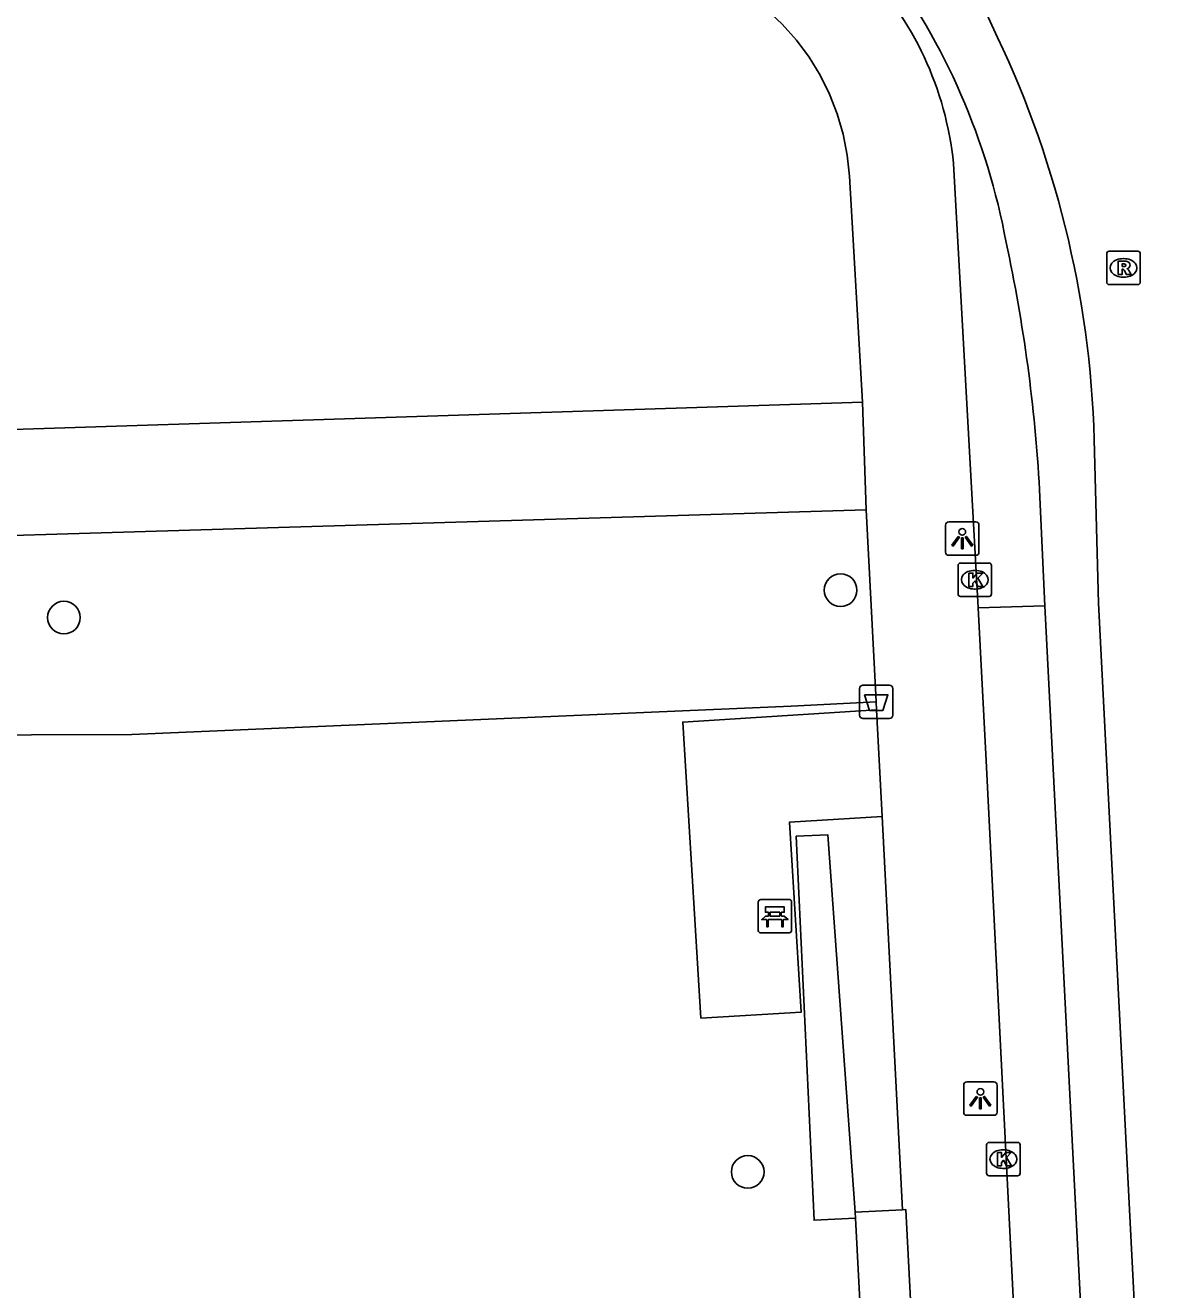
# Model space of a CAD drawing. Extents: x 161084 to 161928, y 385355 to 386522.
# Drawn here: x 161577.78 to 161611.48, y 386091.04 to 386128.88 of the extents above; entities that cross this region are included whole.
import ezdxf

# ---------------------------------------------------------------- set-up
doc = ezdxf.new("R2010")
doc.units = 0
for name, color, linetype in [('IMGEO_Afvalbak', 7, 'Continuous'), ('IMGEO_Bank', 7, 'Continuous'), ('IMGEO_Boom', 7, 'Continuous'), ('IMGEO_Groenvoorziening', 7, 'Continuous'), ('IMGEO_Haag', 7, 'Continuous'), ('IMGEO_Hek', 7, 'Continuous'), ('IMGEO_Kolk', 7, 'Continuous'), ('IMGEO_Lichtpunt', 7, 'Continuous'), ('IMGEO_OVBaan_gesloten', 7, 'Continuous'), ('IMGEO_Rijbaan_lokaal_gesloten', 7, 'Continuous'), ('IMGEO_Rioolput', 7, 'Continuous'), ('IMGEO_Voetpad_gesloten', 7, 'Continuous'), ('IMGEO_Voetpad_halfverhard', 7, 'Continuous'), ('IMGEO_Voetpad_open', 7, 'Continuous')]:
    doc.layers.add(name, color=color, linetype=linetype)

msp = doc.modelspace()

# ---------------------------------------------------------------- linework, layer by layer
at = {"layer": 'IMGEO_Afvalbak'}
for p, q in [((161602.737, 386108.232), (161602.737, 386109.032)), ((161602.737, 386109.032), (161602.737, 386108.232)), ((161602.837, 386109.132), (161603.627, 386109.132)), ((161603.627, 386109.132), (161602.837, 386109.132)), ((161603.727, 386109.032), (161603.727, 386108.232)), ((161603.727, 386108.232), (161603.727, 386109.032)), ((161603.627, 386108.132), (161602.837, 386108.132)), ((161602.837, 386108.132), (161603.627, 386108.132))]:
    msp.add_line(p, q, dxfattribs=at)
msp.add_lwpolyline([(161602.88, 386108.846), (161603.584, 386108.846), (161603.435, 386108.376), (161603.029, 386108.376), (161602.88, 386108.846)], dxfattribs=at)
for centre, start, end in [((161602.837, 386109.032), 90, 180), ((161602.837, 386109.032), 90, 180), ((161603.627, 386109.032), 0, 90), ((161603.627, 386109.032), 360, 90), ((161602.837, 386108.232), 180, 270), ((161602.837, 386108.232), 180, 270), ((161603.627, 386108.232), 270, 0), ((161603.627, 386108.232), 270, 0)]:
    msp.add_arc(centre, 0.1, start, end, dxfattribs=at)
at = {"layer": 'IMGEO_Bank'}
for p, q in [((161599.703, 386101.791), (161599.703, 386102.632)), ((161599.703, 386102.632), (161599.703, 386101.791)), ((161599.778, 386102.716), (161600.619, 386102.716)), ((161600.619, 386102.716), (161599.778, 386102.716)), ((161600.703, 386102.641), (161600.703, 386101.8)), ((161600.703, 386101.8), (161600.703, 386102.641)), ((161600.012, 386102.222), (161600.012, 386102.328)), ((161600.056, 386102.328), (161600.056, 386102.222)), ((161600.344, 386102.334), (161600.062, 386102.334)), ((161600.062, 386102.216), (161600.344, 386102.216)), ((161600.35, 386102.222), (161600.35, 386102.328)), ((161600.394, 386102.328), (161600.394, 386102.222)), ((161600.4, 386102.114), (161600.007, 386102.114)), ((161600.628, 386101.716), (161599.787, 386101.716)), ((161599.787, 386101.716), (161600.628, 386101.716))]:
    msp.add_line(p, q, dxfattribs=at)
for points in [[(161599.95, 386102.114), (161599.808, 386102.114), (161599.92, 386102.216), (161600.006, 386102.216)], [(161600.006, 386102.334), (161599.92, 386102.334), (161599.92, 386102.495), (161600.483, 386102.495), (161600.483, 386102.334), (161600.4, 386102.334)], [(161600.4, 386102.216), (161600.483, 386102.216), (161600.595, 386102.114), (161600.456, 386102.114)], [(161600, 386102.107), (161600, 386101.9), (161599.957, 386101.9), (161599.957, 386102.107)], [(161600.45, 386102.107), (161600.45, 386101.9), (161600.406, 386101.9), (161600.406, 386102.107)]]:
    msp.add_lwpolyline(points, dxfattribs=at)
for centre, radius, start, end in [((161599.781, 386102.638), 0.0779, 92.4484, 184.2845), ((161599.781, 386102.638), 0.0779, 92.4484, 184.2845), ((161600.625, 386102.638), 0.0779, 2.4484, 94.2845), ((161600.625, 386102.638), 0.0779, 2.4484, 94.2845), ((161600.005, 386102.327), 0.00671, 2.8957, 87.1043), ((161600.005, 386102.223), 0.00671, 272.8957, 357.1043), ((161600.062, 386102.327), 0.00671, 92.8957, 177.1043), ((161600.062, 386102.223), 0.00671, 182.8957, 267.1043), ((161600.344, 386102.327), 0.00671, 2.8957, 87.1043), ((161600.344, 386102.223), 0.00671, 272.8957, 357.1043), ((161600.401, 386102.327), 0.00671, 92.8957, 177.1043), ((161600.401, 386102.223), 0.00671, 182.8957, 267.1043), ((161599.95, 386102.107), 0.00671, 2.8957, 87.1043), ((161600.007, 386102.107), 0.00671, 92.8957, 177.1043), ((161600.399, 386102.107), 0.00671, 2.8957, 87.1043), ((161600.456, 386102.107), 0.00671, 92.8957, 177.1043), ((161600.625, 386101.794), 0.0779, 272.4484, 4.2845), ((161600.625, 386101.794), 0.0779, 272.4484, 4.2845), ((161599.781, 386101.794), 0.0779, 182.4484, 274.2845), ((161599.781, 386101.794), 0.0779, 182.4484, 274.2845)]:
    msp.add_arc(centre, radius, start, end, dxfattribs=at)
at = {"layer": 'IMGEO_Boom'}
for centre in [(161602.167, 386111.976), (161578.932, 386111.154), (161599.389, 386094.562)]:
    msp.add_circle(centre, 0.489, dxfattribs=at)
at = {"layer": 'IMGEO_Groenvoorziening'}
msp.add_lwpolyline([(161603.232, 386108.632), (161600.693, 386108.501), (161580.966, 386107.654), (161559.944, 386107.587), (161561.479, 386058.557)], dxfattribs=at)
at = {"layer": 'IMGEO_Haag'}
msp.add_lwpolyline([(161602.607, 386093.361), (161601.785, 386104.655), (161600.843, 386104.607), (161601.375, 386093.116), (161602.617, 386093.174)], dxfattribs=at)
at = {"layer": 'IMGEO_Hek'}
msp.add_lwpolyline([(161561.479, 386058.557), (161559.944, 386107.587), (161580.966, 386107.654), (161600.693, 386108.501)], dxfattribs=at)
at = {"layer": 'IMGEO_Kolk'}
for p, q in [((161605.757, 386112.788), (161606.609, 386112.788)), ((161605.682, 386111.862), (161605.682, 386112.714)), ((161606.17, 386112.568), (161606.195, 386112.568)), ((161606.683, 386112.714), (161606.683, 386111.862)), ((161606.609, 386111.788), (161605.757, 386111.788)), ((161606.193, 386112.008), (161606.168, 386112.008)), ((161606.537, 386094.52), (161606.537, 386095.372)), ((161606.612, 386095.446), (161607.464, 386095.446)), ((161607.538, 386095.372), (161607.538, 386094.52)), ((161607.025, 386095.226), (161607.05, 386095.226)), ((161607.048, 386094.666), (161607.023, 386094.666)), ((161607.464, 386094.446), (161606.612, 386094.446))]:
    msp.add_line(p, q, dxfattribs=at)
for points in [[(161605.757, 386112.788), (161606.609, 386112.788)], [(161605.682, 386111.862), (161605.682, 386112.714)], [(161606.003, 386112.488), (161606.126, 386112.488), (161606.126, 386112.337), (161606.256, 386112.488), (161606.42, 386112.488), (161606.274, 386112.337), (161606.427, 386112.088), (161606.275, 386112.088), (161606.19, 386112.252), (161606.126, 386112.185), (161606.126, 386112.088), (161606.003, 386112.088), (161606.003, 386112.488)], [(161606.683, 386112.714), (161606.683, 386111.862)], [(161606.609, 386111.788), (161605.757, 386111.788)], [(161606.537, 386094.52), (161606.537, 386095.372)], [(161606.612, 386095.446), (161607.464, 386095.446)], [(161607.538, 386095.372), (161607.538, 386094.52)], [(161606.858, 386095.146), (161606.981, 386095.146), (161606.981, 386094.995), (161607.111, 386095.146), (161607.275, 386095.146), (161607.129, 386094.995), (161607.282, 386094.746), (161607.13, 386094.746), (161607.045, 386094.91), (161606.981, 386094.843), (161606.981, 386094.746), (161606.858, 386094.746), (161606.858, 386095.146)], [(161607.464, 386094.446), (161606.612, 386094.446)]]:
    msp.add_lwpolyline(points, dxfattribs=at)
for centre, start, end in [((161605.759, 386112.712), 91.552, 178.448), ((161605.759, 386112.712), 91.552, 178.448), ((161606.607, 386112.712), 1.552, 88.448), ((161606.607, 386112.712), 1.552, 88.448), ((161605.759, 386111.864), 181.552, 268.448), ((161605.759, 386111.864), 181.552, 268.448), ((161606.607, 386111.864), 271.552, 358.448), ((161606.607, 386111.864), 271.552, 358.448), ((161606.614, 386095.37), 91.552, 178.448), ((161606.614, 386095.37), 91.552, 178.448), ((161607.462, 386095.37), 1.552, 88.448), ((161607.462, 386095.37), 1.552, 88.448), ((161606.614, 386094.522), 181.552, 268.448), ((161606.614, 386094.522), 181.552, 268.448), ((161607.462, 386094.522), 271.552, 358.448), ((161607.462, 386094.522), 271.552, 358.448)]:
    msp.add_arc(centre, 0.0765, start, end, dxfattribs=at)
for centre, major_axis, ratio, start_param, end_param in [((161606.169, 386112.288), (-0.387, 0.002), 0.722429, 4.712389, 7.853982), ((161606.194, 386112.288), (-0.39, 0.002), 0.717154, 1.570796, 4.712389), ((161607.024, 386094.946), (-0.387, 0.002), 0.722429, 4.712389, 7.853982), ((161607.049, 386094.946), (-0.39, 0.002), 0.717154, 1.570796, 4.712389)]:
    msp.add_ellipse(centre, major_axis=major_axis, ratio=ratio, start_param=start_param, end_param=end_param, dxfattribs=at)
at = {"layer": 'IMGEO_Lichtpunt'}
for p, q in [((161605.31, 386113.921), (161605.31, 386113.114)), ((161605.31, 386113.921), (161605.31, 386113.114)), ((161606.212, 386114.016), (161605.404, 386114.016)), ((161606.212, 386114.016), (161605.404, 386114.016)), ((161606.306, 386113.114), (161606.306, 386113.921)), ((161606.306, 386113.114), (161606.306, 386113.921)), ((161605.404, 386113.02), (161606.212, 386113.02)), ((161605.404, 386113.02), (161606.212, 386113.02)), ((161605.851, 386097.159), (161605.851, 386096.352)), ((161605.851, 386097.159), (161605.851, 386096.352)), ((161606.753, 386097.254), (161605.945, 386097.254)), ((161606.753, 386097.254), (161605.945, 386097.254)), ((161606.847, 386096.352), (161606.847, 386097.159)), ((161606.847, 386096.352), (161606.847, 386097.159)), ((161605.945, 386096.258), (161606.753, 386096.258)), ((161605.945, 386096.258), (161606.753, 386096.258))]:
    msp.add_line(p, q, dxfattribs=at)
for points in [[(161605.684, 386113.585), (161605.723, 386113.557), (161605.535, 386113.295), (161605.497, 386113.322), (161605.684, 386113.585)], [(161605.786, 386113.537), (161605.833, 386113.537), (161605.833, 386113.215), (161605.786, 386113.215), (161605.786, 386113.537)], [(161605.896, 386113.557), (161605.934, 386113.584), (161606.121, 386113.322), (161606.082, 386113.294), (161605.896, 386113.557)], [(161606.225, 386096.823), (161606.264, 386096.795), (161606.076, 386096.533), (161606.038, 386096.56), (161606.225, 386096.823)], [(161606.327, 386096.775), (161606.374, 386096.775), (161606.374, 386096.453), (161606.327, 386096.453), (161606.327, 386096.775)], [(161606.437, 386096.795), (161606.475, 386096.822), (161606.662, 386096.56), (161606.623, 386096.532), (161606.437, 386096.795)]]:
    msp.add_lwpolyline(points, dxfattribs=at)
for centre in [(161605.809, 386113.719), (161606.35, 386096.957)]:
    msp.add_circle(centre, 0.0994, dxfattribs=at)
for centre, start, end in [((161605.404, 386113.921), 90, 180), ((161605.404, 386113.921), 90, 180), ((161606.212, 386113.921), 0, 90), ((161606.212, 386113.921), 0, 90), ((161605.404, 386113.114), 180, 270), ((161605.404, 386113.114), 180, 270), ((161606.212, 386113.114), 270, 0), ((161606.212, 386113.114), 270, 360), ((161605.945, 386097.159), 90, 180), ((161605.945, 386097.159), 90, 180), ((161606.753, 386097.159), 0, 90), ((161606.753, 386097.159), 0, 90), ((161605.945, 386096.352), 180, 270), ((161605.945, 386096.352), 180, 270), ((161606.753, 386096.352), 270, 0), ((161606.753, 386096.352), 270, 360)]:
    msp.add_arc(centre, 0.0946, start, end, dxfattribs=at)
at = {"layer": 'IMGEO_OVBaan_gesloten'}
for points in [[(161608.28, 386111.508), (161606.286, 386111.442)], [(161608.464, 386068.141), (161608.273, 386071.975), (161606.508, 386107.07), (161606.286, 386111.442)], [(161608.28, 386111.508), (161610.496, 386068.225)]]:
    msp.add_lwpolyline(points, dxfattribs=at)
at = {"layer": 'IMGEO_Rijbaan_lokaal_gesloten'}
for points in [[(161606.286, 386111.442), (161605.543, 386124.747)], [(161609.755, 386116.483), (161609.888, 386111.583), (161615.421, 386003.25), (161621.471, 385885.633), (161624.888, 385819.708), (161623.138, 385819.708), (161623.088, 385821.908)], [(161608.121, 386114.983), (161608.28, 386111.508)]]:
    msp.add_lwpolyline(points, dxfattribs=at)
for centre, radius, start, end in [((161593.176, 386123.108), 14.695, 23.1403, 85.1384), ((161595.776, 386123.774), 9.816, 5.686, 44.472), ((161587.034, 386118.666), 20.428, 10.4846, 36.5016), ((161579.677, 386115.623), 30.091, 1.6382, 26.1471), ((161560.026, 386112.251), 48.173, 3.2509, 12.1412)]:
    msp.add_arc(centre, radius, start, end, dxfattribs=at)
at = {"layer": 'IMGEO_Rioolput'}
for p, q in [((161610.13, 386121.194), (161610.13, 386122.046)), ((161610.205, 386122.12), (161611.057, 386122.12)), ((161610.618, 386121.9), (161610.643, 386121.9)), ((161611.131, 386122.046), (161611.131, 386121.194)), ((161611.057, 386121.12), (161610.205, 386121.12)), ((161610.641, 386121.34), (161610.616, 386121.34))]:
    msp.add_line(p, q, dxfattribs=at)
for points in [[(161610.13, 386121.194), (161610.13, 386122.046)], [(161610.205, 386122.12), (161611.057, 386122.12)], [(161611.131, 386122.046), (161611.131, 386121.194)], [(161610.719, 386121.818), (161610.467, 386121.82), (161610.467, 386121.42)], [(161610.467, 386121.42), (161610.591, 386121.42), (161610.591, 386121.582), (161610.602, 386121.582)], [(161610.645, 386121.739), (161610.591, 386121.739), (161610.591, 386121.658)], [(161610.591, 386121.658), (161610.643, 386121.658)], [(161610.649, 386121.553), (161610.72, 386121.42), (161610.86, 386121.42), (161610.795, 386121.546)], [(161611.057, 386121.12), (161610.205, 386121.12)]]:
    msp.add_lwpolyline(points, dxfattribs=at)
for centre, radius, start, end in [((161610.207, 386122.044), 0.0765, 91.552, 178.448), ((161610.207, 386122.044), 0.0765, 91.552, 178.448), ((161611.055, 386122.044), 0.0765, 1.552, 88.448), ((161611.055, 386122.044), 0.0765, 1.552, 88.448), ((161610.601, 386121.529), 0.0533, 26.0293, 88.6989), ((161610.627, 386121.847), 0.19, 274.7715, 282.9687), ((161610.651, 386121.643), 0.0964, 77.0061, 93.1865), ((161610.665, 386121.7), 0.0378, 276.6634, 79.6772), ((161610.718, 386121.708), 0.109, 350.3612, 89.416), ((161610.716, 386121.708), 0.112, 277.5842, 350.9817), ((161610.7, 386121.493), 0.108, 29.5134, 73.7905), ((161610.207, 386121.196), 0.0765, 181.552, 268.448), ((161610.207, 386121.196), 0.0765, 181.552, 268.448), ((161611.055, 386121.196), 0.0765, 271.552, 358.448), ((161611.055, 386121.196), 0.0765, 271.552, 358.448)]:
    msp.add_arc(centre, radius, start, end, dxfattribs=at)
for centre, major_axis, ratio, start_param, end_param in [((161610.617, 386121.62), (-0.387, 0.002), 0.722429, 4.712389, 7.853982), ((161610.642, 386121.62), (-0.39, 0.002), 0.717154, 1.570796, 4.712389)]:
    msp.add_ellipse(centre, major_axis=major_axis, ratio=ratio, start_param=start_param, end_param=end_param, dxfattribs=at)
at = {"layer": 'IMGEO_Voetpad_gesloten'}
for points in [[(161602.607, 386093.361), (161604.016, 386093.43)], [(161602.617, 386093.174), (161602.607, 386093.361)], [(161602.801, 386089.556), (161602.617, 386093.174)], [(161604.215, 386089.565), (161604.315, 386089.572), (161604.118, 386093.435), (161604.016, 386093.43)]]:
    msp.add_lwpolyline(points, dxfattribs=at)
at = {"layer": 'IMGEO_Voetpad_halfverhard'}
for points in [[(161602.824, 386117.602), (161561.28, 386116.267), (161553.264, 386116.009)], [(161553.167, 386112.88), (161602.935, 386114.38)]]:
    msp.add_lwpolyline(points, dxfattribs=at)
at = {"layer": 'IMGEO_Voetpad_open'}
for points in [[(161597.778, 386130.621), (161598.364, 386130.378), (161598.925, 386130.082), (161599.459, 386129.738), (161599.959, 386129.348), (161600.422, 386128.914), (161600.845, 386128.441), (161601.224, 386127.932), (161601.556, 386127.391), (161601.838, 386126.822), (161602.069, 386126.231), (161602.245, 386125.621), (161602.367, 386124.998), (161602.432, 386124.367), (161602.824, 386117.602)], [(161602.935, 386114.38), (161602.824, 386117.602)], [(161602.935, 386114.38), (161603.221, 386108.84), (161603.232, 386108.632)], [(161603.244, 386108.39), (161603.232, 386108.632)], [(161603.409, 386105.2), (161600.643, 386105.031), (161600.99, 386099.348), (161597.99, 386099.165), (161597.443, 386108.026), (161603.244, 386108.39)], [(161603.244, 386108.39), (161603.409, 386105.2)], [(161604.016, 386093.43), (161603.409, 386105.2)]]:
    msp.add_lwpolyline(points, dxfattribs=at)

doc.saveas('drawing.dxf')
